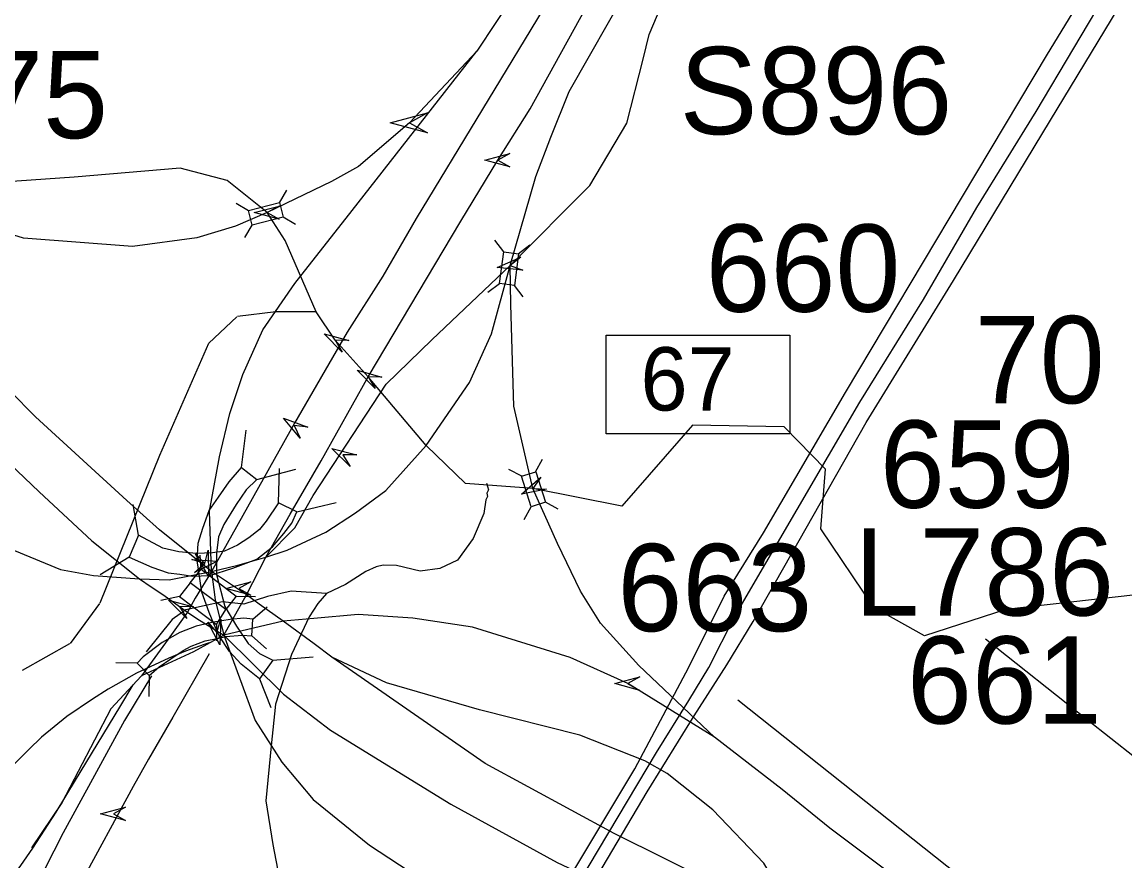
# Model space of a CAD drawing. Extents: x 1383679 to 1536984, y 460658 to 651027.
# Drawn here: x 1426243 to 1428854, y 505524 to 507511 of the extents above; entities that cross this region are included whole.
import ezdxf

# ---------------------------------------------------------------- set-up
doc = ezdxf.new("R2010")
doc.units = 0
for name, color, linetype in [('Default', 7, 'Continuous'), ('Exist Hydrographic Creek Single Shore', 7, 'Continuous'), ('Exist Hydrographic Misc Water Feature', 7, 'Continuous'), ('Exist Road Primary Interstate Divided Center Attributed', 7, 'Continuous'), ('Exist Road Primary Interstate Interchange CELL', 7, 'Continuous'), ('Exist Road Primary Interstate Ramp 1 Lane Attributed', 7, 'Continuous'), ('Exist Road Primary Interstate Structure Cantilever Sign Attributed CELL', 7, 'Continuous'), ('Exist Road Primary Interstate Structure Cantilever Sign Number Label', 7, 'Continuous'), ('Exist Road Primary Interstate Structure Ovrhead Sign Attributed CELL', 7, 'Continuous'), ('Exist Road Primary Interstate Structure Ovrhead Sign Number Label', 7, 'Continuous'), ('Exist Road Primary US Service Attributed', 7, 'Continuous'), ('Exist Road Secondary Structure Standard Bridge Attributed CELL', 7, 'Continuous'), ('Exist Road Secondary Structure Standard Bridge CELL', 7, 'Continuous'), ('Exist Road Secondary Structure Standard Bridge Number Label', 7, 'Continuous'), ('Exist Utilities Electrical Transmission Line', 7, 'Continuous')]:
    doc.layers.add(name, color=color, linetype=linetype)

msp = doc.modelspace()

# ---------------------------------------------------------------- linework, layer by layer
at = {"layer": 'Default'}
for p, q in [((1426762.9, 506455.6), (1426773.8, 506544.3)), ((1426798.9, 506427.1), (1426890.9, 506451.5)), ((1426849.8, 506371.6), (1426852.8, 506453.1)), ((1426518.7, 506295.6), (1426506.2, 506367.7)), ((1426893.5, 506350.7), (1426987, 506372.5)), ((1426496.8, 506243.4), (1426428.1, 506201.6)), ((1426667.1, 506214.9), (1426664.5, 506248.3)), ((1426615.5, 506150.1), (1426571.6, 506140.3)), ((1426750.2, 506150.8), (1426796, 506150.1)), ((1426789.3, 506096.7), (1426823.1, 506125.7)), ((1426703.8, 506084), (1426703.8, 506044.7)), ((1426786.7, 506056.8), (1426821.4, 506025.8)), ((1426836.9, 505999), (1426932.4, 506007)), ((1426515.9, 505992), (1426465.2, 505993)), ((1426544, 505963.2), (1426543.5, 505912.9)), ((1426805.6, 505955.3), (1426832.3, 505887.3))]:
    msp.add_line(p, q, dxfattribs=at)
for points in [[(1426762.9, 506455.6), (1426798.9, 506427.1), (1426773.3, 506402.4), (1426749.6, 506368.3), (1426721.1, 506320.8), (1426707.9, 506291.4), (1426703.1, 506252.4), (1426703.1, 506202.1), (1426723, 506126.2), (1426750.5, 506079.7), (1426778.1, 506038.8), (1426805.6, 506015.1), (1426836.9, 505999), (1426805.6, 505955.3), (1426761.9, 505989.5), (1426734.4, 506019.9), (1426709.8, 506056.9), (1426697.4, 506085.4), (1426686, 506111.9), (1426669, 506160.4), (1426657.6, 506235.4), (1426660.4, 506276.2), (1426670.8, 506312.2), (1426686, 506354), (1426707.9, 506385.3), (1426733.5, 506421.4)], [(1426518.7, 506295.6), (1426496.8, 506243.4), (1426550, 506219.7), (1426588.9, 506206.4), (1426616.4, 506202.6), (1426646.3, 506198.4), (1426687.9, 506199.6), (1426742.4, 506217.1), (1426799.1, 506238.2), (1426835.7, 506267.5), (1426862.5, 506299.3), (1426882.1, 506323.7), (1426893.5, 506350.7), (1426849.8, 506371.6), (1426821, 506328.6), (1426805.5, 506308.7), (1426779.7, 506288.8), (1426753.1, 506271.7), (1426722.7, 506257.6), (1426694.2, 506253.8), (1426656.2, 506251.9), (1426614.5, 506255.7), (1426576.5, 506264.3)], [(1426641, 506182.8), (1426667.1, 506214.9), (1426750.2, 506150.8), (1426725.3, 506119.3)], [(1426641, 506182.8), (1426615.5, 506150.1), (1426703.8, 506084), (1426725.3, 506119.3)], [(1426515.9, 505992), (1426544, 505963.2), (1426567.6, 505983.1), (1426595.1, 506002.5), (1426624.4, 506022.3), (1426643.4, 506032.6), (1426676.8, 506044.7), (1426708.7, 506051.6), (1426725.8, 506055.5), (1426763.8, 506058.1), (1426786.7, 506056.8), (1426789.3, 506096.7), (1426768.1, 506098.7), (1426735.4, 506095.3), (1426696.5, 506089.2), (1426655.3, 506080.1), (1426616.6, 506064.7), (1426574.5, 506040.9), (1426530, 506006.9)]]:
    msp.add_lwpolyline(points, close=True, dxfattribs=at)
at = {"layer": 'Exist Hydrographic Creek Single Shore'}
for p, q in [((1426751.4, 506812.6), (1426685.5, 506750.1)), ((1426844, 506823.9), (1426753.3, 506813.4)), ((1426939.6, 506823.9), (1426844.3, 506823.9)), ((1426684.8, 506749), (1426568.4, 506484.3)), ((1426568.4, 506484.2), (1426427.2, 506134.3)), ((1426426.7, 506133.6), (1426356.7, 506039)), ((1426355.7, 506038), (1426243.2, 505974.7))]:
    msp.add_line(p, q, dxfattribs=at)
for points in [[(1427199.7, 506507.3), (1427062.7, 506670.6), (1426984.4, 506756.9), (1426939.6, 506823.9), (1426866.3, 506993.2), (1426823, 507059.2), (1426728.5, 507135), (1426617.4, 507164.7), (1426366.4, 507143.5), (1426197, 507131.1)], [(1429028.9, 505952.1), (1428879.6, 506153.9), (1428572, 506119.6), (1428379.2, 506056.8), (1428259.7, 506124), (1428134.3, 506310.3), (1428145.4, 506451.3), (1428047.4, 506551.7), (1427830.3, 506556), (1427663.1, 506363.7), (1427452.6, 506406.1), (1427292.7, 506417.5), (1427199.7, 506507.3)]]:
    msp.add_lwpolyline(points, dxfattribs=at)
at = {"layer": 'Exist Hydrographic Misc Water Feature'}
for points in [[(1427342.6, 506418.3), (1427347.5, 506402.4), (1427343.4, 506394.5), (1427345.2, 506386.5), (1427341, 506378.6), (1427336.3, 506346.7), (1427311, 506287.3), (1427273.8, 506236.1), (1427232.3, 506216.4), (1427185.3, 506210.1), (1427129.6, 506223.4), (1427097.6, 506224.1), (1427081.5, 506220.5), (1427057.2, 506209), (1427008.6, 506178.1), (1426963.8, 506157.3)], [(1426963.8, 506157.3), (1426880.2, 506163), (1426824, 506150.3), (1426768.4, 506131.5), (1426717.6, 506137.8), (1426631.2, 506118.6), (1426598.7, 506095.4), (1426537.3, 506019.1)], [(1426963.8, 506157.3), (1426943.6, 506133.6), (1426922.9, 506102.1), (1426880.7, 506012.5)], [(1426880.7, 506012.5), (1426843.4, 505894.9), (1426832.8, 505796.1), (1426820.3, 505665.7), (1426837, 505562.7), (1426858.9, 505447.1), (1426858.5, 505380.1), (1426846.1, 505342.3), (1426800.8, 505244.2), (1426757.5, 505177), (1426731.6, 505079.8), (1426660.5, 504925.4), (1426637.4, 504867.6), (1426584.3, 504810.4), (1426559.6, 504783), (1426539.1, 504751.4), (1426534.5, 504719.5), (1426531, 504643.2), (1426526.4, 504613.7), (1426489, 504542.3), (1426424.9, 504437.8), (1426361.1, 504344.7)]]:
    msp.add_lwpolyline(points, dxfattribs=at)
at = {"layer": 'Exist Road Primary Interstate Divided Center Attributed'}
for points in [[(1427062.7, 506670.6), (1427281.8, 507038.7), (1427369.5, 507183.4), (1427445.6, 507305.4), (1427608.7, 507600.4), (1427643.7, 507656.3), (1427747.7, 507829.4), (1427845.3, 507993.8), (1427930, 508137.7), (1428024.9, 508293.5), (1428110.2, 508440.3), (1428206.6, 508601.2), (1428285.7, 508734.8), (1428333.3, 508810.8), (1428387.3, 508902), (1428443.3, 508986.5), (1428500.1, 509066), (1428557.9, 509154.3), (1428688.2, 509331.9), (1428782.6, 509453.3), (1428890.9, 509587.4), (1429042.9, 509759.6), (1429190.5, 509918.2), (1429412.7, 510123.5)], [(1425073.4, 508070.3), (1425293.2, 507637.6), (1425399, 507455), (1425518.2, 507280.7), (1425633.3, 507115.8), (1425745.3, 506973.6), (1425935.9, 506752.3), (1426109.3, 506564), (1426283.5, 506397.8), (1426408.3, 506282.1), (1426521.5, 506191.5)], [(1427544.6, 507650.5), (1427490.1, 507564.4), (1427175.8, 507045.6), (1427097, 506908.8), (1427012.7, 506776.4)], [(1426691.7, 506209.6), (1426568.6, 506307.6), (1426490.9, 506377.1), (1426275.2, 506575.2), (1426031.5, 506822.2), (1425828.3, 507066), (1425685.2, 507251.7), (1425537.9, 507462.3)], [(1427012.7, 506776.4), (1426888, 506560.8), (1426691.7, 506209.6)], [(1426819.9, 506242.9), (1426878.2, 506345.3), (1426951.2, 506471.1), (1427062.7, 506670.6)], [(1426774.5, 506154.1), (1426819.9, 506242.9)], [(1426691.7, 506209.6), (1426653.2, 506146.2), (1426634.7, 506113.3)], [(1426774.5, 506154.1), (1426691.7, 506209.6)], [(1426521.5, 506191.5), (1426549.1, 506172.8), (1426576.3, 506154.8), (1426634.7, 506113.3)], [(1426720.4, 506058.1), (1426774.5, 506154.1)], [(1426861.1, 506091.9), (1426804.7, 506131.9), (1426774.5, 506154.1)], [(1426634.7, 506113.3), (1426589, 506048.6), (1426526.2, 505962.2)], [(1426634.7, 506113.3), (1426656.7, 506098.1), (1426720.4, 506058.1)], [(1426976.3, 506006.5), (1426935, 506038), (1426861.1, 506091.9)], [(1426720.4, 506058.1), (1426861.9, 505919.1), (1426973.6, 505833.4), (1427258.5, 505658.3), (1427510.2, 505520.1), (1427842.6, 505363.4), (1428028.6, 505286.6), (1428122.1, 505248)], [(1426686.3, 506014.4), (1426599.7, 505864.5), (1426542.3, 505765.1), (1426506.1, 505699.7), (1426377.5, 505463.2), (1426237.1, 505204.9), (1426144.4, 505009.5), (1426004.8, 504715.5), (1425865.1, 504416.2), (1425744.8, 504158.5), (1425456.4, 503554.4)], [(1428083.9, 505377.1), (1427887.5, 505467.6), (1427644.6, 505589.1), (1427339.7, 505754.7), (1426976.3, 506006.5)], [(1426549.7, 505962.5), (1426486, 505856.1), (1426410, 505717.1), (1426340.7, 505590.2), (1426207.5, 505329.8), (1426165, 505240.3), (1426032.4, 504960.5), (1425959.1, 504805.7), (1425867.8, 504613.3)]]:
    msp.add_lwpolyline(points, dxfattribs=at)
at = {"layer": 'Exist Road Primary Interstate Interchange CELL'}
msp.add_lwpolyline([(1427625.7, 506768.9), (1428060.7, 506768.9), (1428060.7, 506535.6), (1427625.7, 506535.6)], close=True, dxfattribs=at)
at = {"layer": 'Exist Road Primary Interstate Ramp 1 Lane Attributed'}
for points in [[(1427916.3, 508403.2), (1427454.8, 507646.2), (1427319.3, 507441.4)], [(1427398.3, 506933.9), (1427459.1, 507145.1), (1427494.8, 507237.9), (1427538.5, 507346.5), (1427679.8, 507594.5), (1427963.9, 508038.9)], [(1427713.1, 507422.7), (1427727.8, 507481.4), (1427963.9, 508038.9)], [(1426823, 507059.2), (1426748.6, 507026.9), (1426656.9, 506999.7), (1426504.5, 506978.9), (1426246.5, 506999), (1426129.1, 507034.8), (1425969.4, 507085.5), (1425823.1, 507183.2), (1425708, 507284.9), (1425537.9, 507462.3)], [(1426765.4, 506675.9), (1426813.3, 506782), (1426888.5, 506891.6), (1427024.6, 507064.4), (1427319.3, 507441.4)], [(1427319.3, 507441.4), (1427160.5, 507272.1), (1427039.3, 507168.2), (1426975.9, 507132.9), (1426823, 507059.2)], [(1427398.3, 506933.9), (1427587.4, 507123.8), (1427675.1, 507271.4), (1427713.1, 507422.7)], [(1426819.9, 506242.9), (1426870.7, 506259.4), (1426961.9, 506302.7), (1427032.8, 506348.3), (1427104.2, 506400.8), (1427199.7, 506507.3), (1427302.4, 506656.6), (1427354.7, 506771.8), (1427398.3, 506933.9)], [(1426819.9, 506242.9), (1426889.1, 506313), (1426932.3, 506389), (1427105.1, 506652.8), (1427213.3, 506758.3), (1427398.3, 506933.9)], [(1427452.6, 506406.1), (1427407.4, 506601), (1427400.3, 506841.9), (1427398.3, 506933.9)], [(1426691.7, 506209.6), (1426686.6, 506352), (1426710.7, 506480.8), (1426734.6, 506583.5), (1426765.4, 506675.9)], [(1425835, 506566.3), (1426031.5, 506352), (1426142.7, 506292.4), (1426225.3, 506258.9), (1426334.2, 506214.2), (1426412.4, 506199.7), (1426521.5, 506191.5)], [(1427882.1, 505817), (1427703.1, 505986.6), (1427612.4, 506087), (1427565.2, 506162.9), (1427510.8, 506275.7), (1427452.6, 506406.1)], [(1426691.7, 506209.6), (1426754, 506224.5), (1426819.9, 506242.9)], [(1426521.5, 506191.5), (1426591.5, 506189.4), (1426691.7, 506209.6)], [(1426691.7, 506209.6), (1426700.5, 506142), (1426720.4, 506058.1)], [(1427882.1, 505817), (1427676.8, 505943.6), (1427540.8, 506005.7), (1427309.2, 506077.4), (1427168.3, 506098.9), (1427038.6, 506107.3), (1426934.2, 506098.1), (1426861.1, 506091.9)], [(1426861.1, 506091.9), (1426720.4, 506058.1)], [(1426720.4, 506058.1), (1426648.6, 506018.9), (1426526.2, 505962.2)], [(1426720.4, 506058.1), (1426795, 505856.5), (1426858, 505757.3), (1426932, 505668.9), (1427065.7, 505561.4), (1427182.7, 505484.9), (1427289.5, 505449.1), (1427602.9, 505352.4), (1428127.8, 505211.4)], [(1426686.3, 506040.2), (1426674.4, 506036.2), (1426630, 506020.2), (1426590.9, 506003.9), (1426514.2, 505968.2), (1426446.8, 505930.6), (1426409.6, 505907.2), (1426349.2, 505865.8), (1426288.9, 505817), (1426259, 505787.3), (1426199.1, 505727.8), (1426149.8, 505674.1), (1426128, 505648.2), (1426103.1, 505616), (1426054.9, 505545.3), (1426000.2, 505444.6), (1425947.7, 505330.8), (1425878.2, 505144.8)], [(1427770.4, 505731.2), (1427717.3, 505760.7), (1427563.6, 505821.4), (1427326.2, 505881.3), (1427106, 505945.6), (1426976.3, 506006.5)], [(1426526.2, 505962.2), (1426453.1, 505884), (1426337.1, 505661.7), (1426265.4, 505554.9)], [(1425878.2, 505144.8), (1425948, 505201.8), (1426026.7, 505273.3), (1426055.7, 505301.1), (1426084.7, 505328.9), (1426122.5, 505370.6), (1426178.9, 505436.2), (1426213, 505476), (1426240.6, 505513.3), (1426268.6, 505553.8), (1426323.8, 505639.6), (1426369.6, 505715), (1426474.5, 505887.9), (1426506.5, 505940.6)], [(1429285.3, 504730), (1428738, 505166.6), (1428449.7, 505379.9), (1428155.1, 505601.4), (1428042.1, 505692.8), (1427882.1, 505817)], [(1428083.9, 505377.1), (1427999.1, 505518.3), (1427878.5, 505644.6), (1427770.4, 505731.2)]]:
    msp.add_lwpolyline(points, dxfattribs=at)
at = {"layer": 'Exist Road Primary Interstate Structure Cantilever Sign Attributed CELL'}
msp.add_lwpolyline([(1427019.7, 506457.8), (1426976.2, 506500.6), (1427035.3, 506485.3), (1427002.8, 506485.6)], close=True, dxfattribs=at)
at = {"layer": 'Exist Road Primary Interstate Structure Ovrhead Sign Attributed CELL'}
for points in [[(1427203.1, 507248.5), (1427114.8, 507272.1), (1427203.1, 507295.8), (1427160.5, 507272.1)], [(1427397.9, 507167.6), (1427339, 507183.4), (1427397.9, 507199.2), (1427369.5, 507183.4)], [(1426901.1, 506525.4), (1426862.2, 506572.4), (1426919.4, 506551.1), (1426887.1, 506554.7)], [(1427705.2, 505927.8), (1427646.4, 505943.6), (1427705.2, 505959.4), (1427676.8, 505943.6)], [(1426487.8, 505619.8), (1426428.9, 505635.6), (1426487.8, 505651.4), (1426459.4, 505635.6)]]:
    msp.add_lwpolyline(points, close=True, dxfattribs=at)
at = {"layer": 'Exist Road Primary US Service Attributed'}
msp.add_lwpolyline([(1430518.2, 503853.8), (1430513.2, 503855.7), (1430170.2, 504147), (1429932.1, 504340.4), (1429547.4, 504649.2), (1428873.1, 505160.7), (1427937.6, 505904.9)], dxfattribs=at)
at = {"layer": 'Exist Road Secondary Structure Standard Bridge Attributed CELL'}
for points in [[(1426851.4, 507043.4), (1426792.5, 507059.2), (1426851.4, 507074.9), (1426823, 507059.2)], [(1427428.8, 506922.8), (1427368.2, 506929), (1427423.8, 506954), (1427398.3, 506933.9)], [(1427000.9, 506728.9), (1426958.1, 506772.3), (1427016.9, 506756.1), (1426984.4, 506756.9)], [(1427079.2, 506642.6), (1427036.4, 506686), (1427095.2, 506669.9), (1427062.7, 506670.6)], [(1427485, 506404.6), (1427425.3, 506392.6), (1427471.1, 506432.8), (1427452.6, 506406.1)], [(1426683.9, 506259.5), (1426684.2, 506198.5), (1426653.5, 506251.2), (1426676.2, 506228)], [(1426645.2, 506237.6), (1426706, 506234.1), (1426651.6, 506206.7), (1426676.2, 506228)], [(1426784.6, 506153.5), (1426725.7, 506169.3), (1426784.6, 506185), (1426756.2, 506169.3)], [(1426633, 506098.2), (1426589.8, 506141.2), (1426648.7, 506125.5), (1426616.2, 506126)], [(1426713.3, 506096.2), (1426711.7, 506035.3), (1426682.6, 506088.9), (1426704.6, 506064.9)]]:
    msp.add_lwpolyline(points, close=True, dxfattribs=at)
at = {"layer": 'Exist Road Secondary Structure Standard Bridge CELL'}
for p, q in [((1426852.5, 507082.7), (1426870, 507112.4)), ((1426749.6, 507081.5), (1426779.3, 507064)), ((1426861.1, 507049.3), (1426890.8, 507031.8)), ((1426770.6, 507000.1), (1426788.1, 507029.8)), ((1427383.6, 506966.3), (1427362.6, 506993.7)), ((1427417.8, 506961.8), (1427445.2, 506982.8)), ((1427346.1, 506870.5), (1427373.5, 506891.5)), ((1427429.4, 506859.4), (1427408.5, 506886.8)), ((1427458.9, 506445.2), (1427475, 506475.7)), ((1427426, 506434.9), (1427395.4, 506451)), ((1427432.1, 506332.2), (1427448.2, 506362.7)), ((1427512.4, 506357.1), (1427481.9, 506373.2))]:
    msp.add_line(p, q, dxfattribs=at)
for points in [[(1426779.3, 507064), (1426852.4, 507082.9), (1426861.3, 507048.7), (1426788.1, 507029.8)], [(1427373.5, 506891.5), (1427383.4, 506966.3), (1427418.4, 506961.7), (1427408.5, 506886.8)], [(1427448.2, 506362.7), (1427425.8, 506434.9), (1427459.5, 506445.3), (1427481.9, 506373.2)]]:
    msp.add_lwpolyline(points, close=True, dxfattribs=at)
at = {"layer": 'Exist Utilities Electrical Transmission Line'}
for points in [[(1426829.1, 504316.2), (1427137.4, 504825.8), (1427464.3, 505358.9), (1427693.9, 505742), (1427821.6, 505982.7), (1427904.9, 506150.6), (1427998, 506300.8), (1428192.5, 506633.2), (1428469.6, 507097.8), (1428670.3, 507434.2), (1428928.8, 507857.4), (1429191.6, 508308.5), (1429461.1, 508783.3), (1429723.7, 509216.4), (1430021.6, 509720.8)], [(1426865.9, 504255.4), (1427163.9, 504753.2), (1427451.4, 505229.1), (1427722.8, 505687.4), (1427834.5, 505867.1), (1427911.8, 505988.4), (1427973.7, 506091.2), (1428241.1, 506562.2), (1428447.8, 506898.2), (1428677.4, 507278), (1428919.1, 507677.5), (1429153.2, 508082.9), (1429364.4, 508447.1), (1429647.9, 508921.8), (1429817.8, 509216.5), (1430024.5, 509554.7)], [(1426621, 503914.6), (1426923, 504406.3), (1427165, 504807.2), (1427426, 505245.6), (1427744.7, 505780.8), (1427821.2, 505903.4), (1427868.7, 505981.6), (1427929.9, 506102.1), (1428226.1, 506610.5), (1428376.9, 506853.6), (1428503.1, 507071.2), (1428643.8, 507298.6), (1428821.7, 507599.4), (1428976.8, 507860.4), (1429208.9, 508266.1), (1429434.4, 508649.7), (1429632.7, 508972.1), (1429887.3, 509399.4)], [(1432390.6, 504998.6), (1431947.4, 504841.8), (1431597, 504723.2), (1431429.9, 504668.5), (1430988.5, 504699.8), (1430657.2, 504732.7), (1430333.9, 504765.4), (1430126.2, 504775.6), (1429813.3, 505026.1), (1429356.6, 505389.4), (1428988.5, 505681.2), (1428764.1, 505857.8), (1428524.1, 506048.7)]]:
    msp.add_lwpolyline(points, dxfattribs=at)

# ---------------------------------------------------------------- texts
at = {"layer": 'Exist Road Primary Interstate Interchange CELL'}
msp.add_text('67', height=150, dxfattribs=at).set_placement((1427707.1, 506590.5))
at = {"layer": 'Exist Road Primary Interstate Structure Cantilever Sign Number Label'}
msp.add_text('L786', height=206.69, dxfattribs=at).set_placement((1428213.2, 506105))
at = {"layer": 'Exist Road Primary Interstate Structure Ovrhead Sign Number Label'}
msp.add_text('S896', height=206.69, dxfattribs=at).set_placement((1427799.7, 507244.9))
at = {"layer": 'Exist Road Secondary Structure Standard Bridge Number Label'}
for s, p in [('75', (1426139.2, 507235.5)), ('660', (1427861.2, 506824.5)), ('70', (1428498.6, 506607.7)), ('659', (1428273.7, 506360.2)), ('663', (1427652.5, 506067.9)), ('661', (1428338, 505849))]:
    msp.add_text(s, height=206.69, dxfattribs=at).set_placement(p)

doc.saveas('drawing.dxf')
